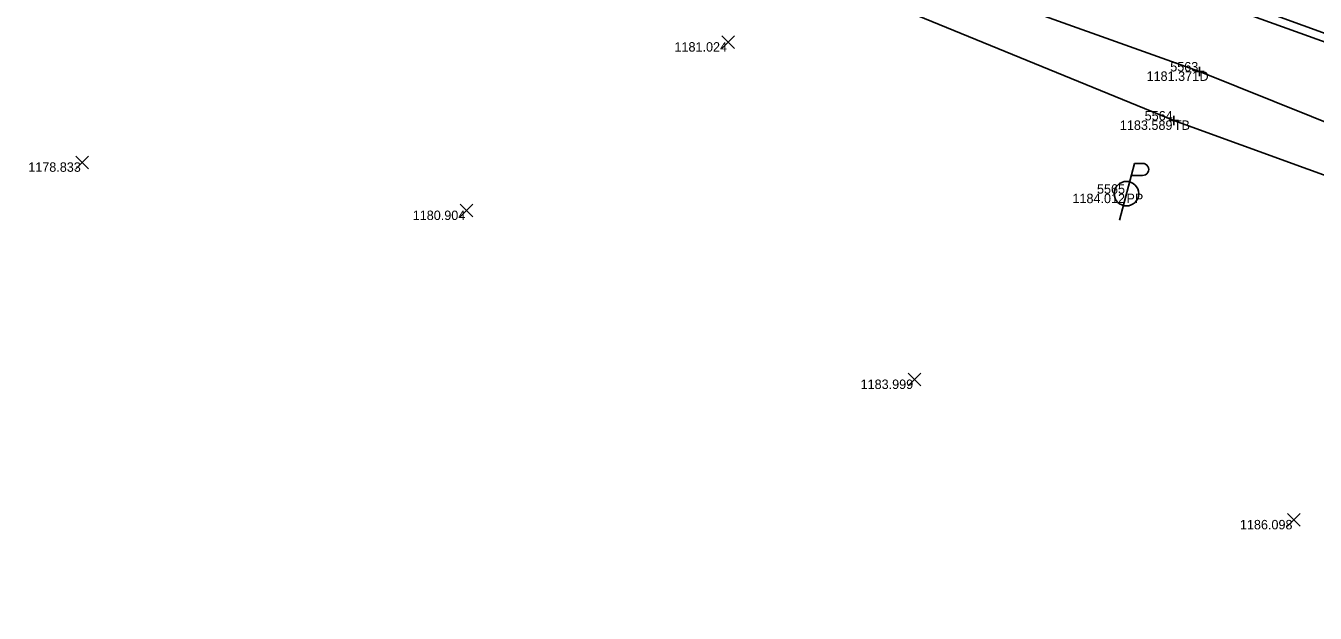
# Model space of a CAD drawing. Extents: x 2044996 to 2050343, y 455232 to 458054.
# Drawn here: x 2046920.1 to 2047056.8, y 457137.8 to 457200 of the extents above; entities that cross this region are included whole.
import ezdxf

# ---------------------------------------------------------------- set-up
doc = ezdxf.new("R2010")
doc.units = 0
for name, color, linetype in [('DR_X_Ditch', 7, 'Continuous'), ('DT_X_Contour_Minor', 7, 'Continuous'), ('DT_X_Contour_Text', 7, 'Continuous'), ('DT_X_Spot_Elev', 7, 'Continuous'), ('DT_X_Triangles', 7, 'Continuous'), ('DT_X_Void', 7, 'Continuous'), ('PV_X_Shoulder_Aggregate', 7, 'Continuous'), ('SV_X_Break_Lines', 7, 'Continuous'), ('SV_X_Top_of_Bank', 7, 'Continuous'), ('UT_X_Electric_Cells', 7, 'Continuous')]:
    doc.layers.add(name, color=color, linetype=linetype)

msp = doc.modelspace()

# ---------------------------------------------------------------- linework, layer by layer
at = {"layer": 'DR_X_Ditch'}
msp.add_lwpolyline([(2047543.3, 457005.16), (2047510.9, 457017.43), (2047468.96, 457033.16), (2047427.45, 457048.41), (2047415.45, 457054.04), (2047370.9, 457068.47), (2047328.33, 457085.8), (2047280.45, 457104.21), (2047241.61, 457118.3), (2047187.46, 457140.33), (2047142.69, 457158.87), (2047125.5, 457162.21), (2047087.92, 457177.75), (2047044.55, 457195.18), (2046997.32, 457212.04), (2046988.97, 457212.79)], dxfattribs=at)
at = {"layer": 'DT_X_Spot_Elev'}
for p, q in [((2046993.9, 457197.61), (2046995.23, 457198.94)), ((2046993.9, 457198.94), (2046995.23, 457197.61)), ((2046925.37, 457184.88), (2046926.71, 457186.21)), ((2046925.37, 457186.21), (2046926.71, 457184.88)), ((2046966.14, 457179.77), (2046967.47, 457181.11)), ((2046966.14, 457181.11), (2046967.47, 457179.77)), ((2047013.64, 457161.87), (2047014.98, 457163.21)), ((2047013.64, 457163.21), (2047014.98, 457161.87)), ((2047053.89, 457147.01), (2047055.23, 457148.34)), ((2047053.89, 457148.34), (2047055.23, 457147.01))]:
    msp.add_line(p, q, dxfattribs=at)
at = {"layer": 'DT_X_Void'}
for p, q in [((2047044.05, 457195.18), (2047045.05, 457195.18)), ((2047044.55, 457195.68), (2047044.55, 457194.68)), ((2047044.55, 457195.18), (2047044.55, 457195.18)), ((2047041.32, 457189.99), (2047042.32, 457189.99)), ((2047041.82, 457190.49), (2047041.82, 457189.49)), ((2047041.82, 457189.99), (2047041.82, 457189.99))]:
    msp.add_line(p, q, dxfattribs=at)
at = {"layer": 'PV_X_Shoulder_Aggregate'}
msp.add_line((2047041.53, 457205.14), (2047086.74, 457188.73), dxfattribs=at)
at = {"layer": 'SV_X_Break_Lines'}
msp.add_lwpolyline([(2046644.99, 457274.79), (2046684.79, 457271.32), (2046731.45, 457265.98), (2046776.36, 457261.92), (2046820.97, 457255.96), (2046865.17, 457248.93), (2046910.62, 457240.57), (2046953.49, 457230.48), (2046996.08, 457218.34), (2047041.05, 457204.36), (2047086.23, 457188.11), (2047130.38, 457171.33), (2047171.93, 457154.51), (2047216.75, 457137.04), (2047260.77, 457120.17), (2047304.38, 457102.94), (2047349.36, 457085.13), (2047391.24, 457069.28), (2047438.05, 457051.14), (2047480.2, 457035.91), (2047522.53, 457019.68), (2047543.14, 457011.06)], dxfattribs=at)
at = {"layer": 'SV_X_Top_of_Bank'}
msp.add_lwpolyline([(2047542.15, 457001.74), (2047509.52, 457012.3), (2047466.73, 457029.21), (2047424.59, 457044.27), (2047411.67, 457048.03), (2047368.41, 457063.9), (2047324.9, 457081.08), (2047276.68, 457098.42), (2047234.84, 457112.37), (2047186.92, 457131.46), (2047138.32, 457152.85), (2047124.48, 457159.14), (2047084.84, 457174.36), (2047041.82, 457189.99), (2046999.84, 457207.19), (2046987.02, 457211.13)], dxfattribs=at)
at = {"layer": 'UT_X_Electric_Cells'}
for p, q in [((2047037.66, 457185.43), (2047036.05, 457179.43)), ((2047037.66, 457185.43), (2047038.51, 457185.43)), ((2047037.32, 457184.16), (2047038.51, 457184.16))]:
    msp.add_line(p, q, dxfattribs=at)
msp.add_circle((2047036.8, 457182.23), 1.3, dxfattribs=at)
msp.add_arc((2047038.52, 457184.8), 0.638, 268.8767, 91.1233, dxfattribs=at)

# ---------------------------------------------------------------- texts
at = {"layer": 'DT_X_Contour_Minor'}
for s, p in [('1181.024', (2046988.86, 457197.28)), ('1181.371', (2047038.93, 457194.18)), ('1183.589', (2047036.1, 457188.99)), ('1178.833', (2046920.32, 457184.55)), ('1184.012', (2047031.07, 457181.23)), ('1180.904', (2046961.1, 457179.44)), ('1183.999', (2047008.6, 457161.54)), ('1186.098', (2047048.83, 457146.67))]:
    msp.add_text(s, height=1, dxfattribs=at).set_placement(p)
at = {"layer": 'DT_X_Contour_Text'}
for s, p in [('D', (2047044.55, 457194.18)), ('TB', (2047041.82, 457188.99)), ('PP', (2047036.8, 457181.23))]:
    msp.add_text(s, height=1, dxfattribs=at).set_placement(p)
at = {"layer": 'DT_X_Triangles'}
for s, p in [('5563', (2047041.44, 457195.18)), ('5564', (2047038.73, 457189.99)), ('5565', (2047033.67, 457182.23))]:
    msp.add_text(s, height=1, dxfattribs=at).set_placement(p)

doc.saveas('drawing.dxf')
